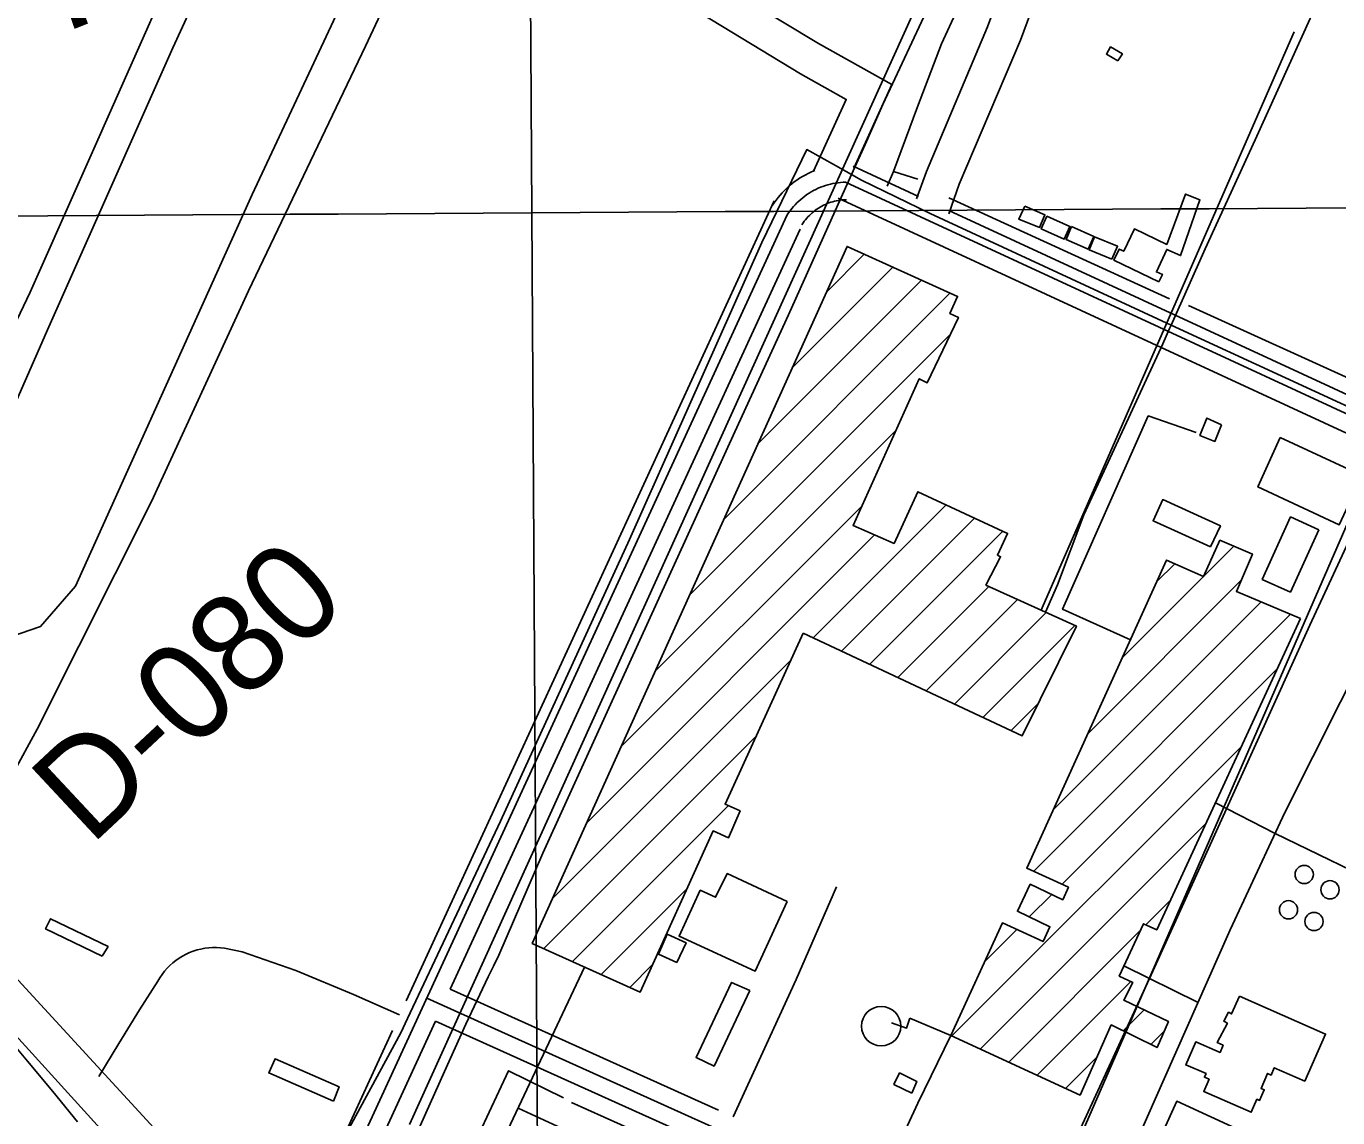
# Model space of a CAD drawing. Extents: x 3477039 to 3515015, y 546746 to 572297.
# Drawn here: x 3501863 to 3502979, y 563582 to 564511 of the extents above; entities that cross this region are included whole.
import ezdxf

# ---------------------------------------------------------------- set-up
doc = ezdxf.new("R2010")
doc.units = 0
for name, color, linetype in [('V-BLDG-OTLN', 7, 'Continuous'), ('V-DOMW-TANK', 7, 'Continuous'), ('V-GRID-MAJR', 7, 'Continuous'), ('V-LEVE-TOET', 7, 'Continuous'), ('V-RAIL-TRAK', 7, 'Continuous'), ('V-RIVR-RANG-IDEN', 7, 'Continuous'), ('V-ROAD-CNTR', 7, 'Continuous'), ('V-SITE-OTLN', 7, 'Continuous'), ('V-SITE-VEGE', 7, 'Continuous'), ('V-SURV-IDEN', 7, 'Continuous'), ('V-TOPO-SHOR', 7, 'Continuous'), ('V-UTIL-LINE', 7, 'Continuous')]:
    doc.layers.add(name, color=color, linetype=linetype)

msp = doc.modelspace()

# ---------------------------------------------------------------- linework, layer by layer
at = {"layer": 'V-BLDG-OTLN'}
for p, q in [((3502544.074945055, 564284.5447494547), (3502576.3175376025, 564316.7873420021)), ((3502514.9317298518, 564220.0461951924), (3502600.669903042, 564305.7843683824)), ((3502485.7885146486, 564155.5476409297), (3502625.022268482, 564294.781394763)), ((3502456.6452994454, 564091.049086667), (3502649.374633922, 564283.7784211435)), ((3502427.5020842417, 564026.5505324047), (3502649.701161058, 564248.7496092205)), ((3502398.3588690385, 563962.051978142), (3502603.41922925, 564167.112338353)), ((3502369.215653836, 563897.5534238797), (3502574.447822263, 564102.7855923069)), ((3502532.7202124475, 563990.3473043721), (3502645.8828062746, 564103.5098981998)), ((3502556.787743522, 563979.0594963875), (3502670.024144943, 564092.2958978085)), ((3502580.8552745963, 563967.7716884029), (3502694.165483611, 564081.0818974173)), ((3502340.0724386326, 563833.054869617), (3502584.9676706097, 564077.9501015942)), ((3502865.296531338, 564042.800250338), (3502890.8511933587, 564068.3549123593)), ((3502825.3397295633, 564038.1987876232), (3502840.5426571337, 564053.4017151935)), ((3502766.540583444, 563908.6889633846), (3502897.136607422, 564039.2849873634)), ((3502795.9401565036, 563973.4438755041), (3502864.985394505, 564042.4891135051)), ((3502604.922805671, 563956.4838804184), (3502682.4350994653, 564033.9961742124)), ((3502628.990336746, 563945.196072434), (3502706.769931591, 564022.9756672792)), ((3502737.141010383, 563843.9340512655), (3502914.1465598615, 564020.9396007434)), ((3502653.057867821, 563933.9082644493), (3502731.104763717, 564011.9551603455)), ((3502720.216058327, 563791.6537601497), (3502939.035258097, 564010.4729599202)), ((3502677.1253988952, 563922.6204564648), (3502755.4395958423, 564000.9346534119)), ((3502310.9292234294, 563768.5563153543), (3502514.0867535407, 563971.7138454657)), ((3502744.5087722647, 563780.5911350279), (3502927.5137055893, 563963.5960683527)), ((3502701.1929299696, 563911.3326484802), (3502724.3125510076, 563934.4522695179)), ((3502303.5836834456, 563725.8554363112), (3502484.2605336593, 563906.532286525)), ((3502650.877857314, 563651.6048810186), (3502897.256894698, 563897.983918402)), ((3502327.9356076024, 563714.8520214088), (3502460.6644335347, 563847.5808473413)), ((3502675.078918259, 563640.4506029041), (3502867.000083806, 563832.3717684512)), ((3502352.287531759, 563703.8486065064), (3502425.31462586, 563776.8757006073)), ((3502716.7850612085, 563752.8674239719), (3502735.886679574, 563771.9690423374)), ((3502816.04884988, 563746.0651954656), (3502836.743272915, 563766.7596185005)), ((3502678.7037326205, 563714.7860953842), (3502706.081803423, 563742.1641661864)), ((3502699.2799792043, 563629.2963247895), (3502811.1530472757, 563741.1693928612)), ((3502376.639455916, 563692.8451916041), (3502396.1702138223, 563712.3759495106)), ((3502723.481040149, 563618.142046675), (3502803.2144362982, 563697.8754428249)), ((3502796.6862911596, 563655.9919586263), (3502814.470870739, 563673.7765382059)), ((3502820.333189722, 563644.2835181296), (3502831.6657591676, 563655.6160875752)), ((3502747.6821010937, 563606.9877685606), (3502774.4868512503, 563633.7925187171))]:
    msp.add_line(p, q, dxfattribs=at)
for points in [[(3502792.181, 564481.426), (3502782.453, 564487.101), (3502785.949, 564493.078), (3502796.015, 564487.2000000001)], [(3502826.9560000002, 564293.203), (3502788.835, 564311.631), (3502793.406, 564321.091), (3502797.1350000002, 564319.333), (3502806.253, 564338.253), (3502833.786, 564325.086), (3502849.72, 564367.932), (3502862.018, 564363.0750000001), (3502845.595, 564315.545), (3502833.7290000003, 564320.822), (3502824.941, 564301.757), (3502830.026, 564299.556)], [(3502712.882, 564357.697), (3502730.098, 564350.379), (3502725.482, 564339.5160000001), (3502707.758, 564346.629)], [(3502731.785, 564349.074), (3502751.278, 564340.284), (3502746.443, 564329.559), (3502726.948, 564338.353)], [(3502752.556, 564340.2660000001), (3502771.629, 564331.902), (3502766.8880000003, 564321.089), (3502748.0160000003, 564329.362)], [(3502787.1410000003, 564312.505), (3502767.636, 564320.4450000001), (3502772.131, 564331.515), (3502791.87, 564323.485)], [(3502524.399, 563994.25), (3502457.87, 563848.859), (3502470.579, 563843.046), (3502460.671, 563820.1460000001), (3502447.5500000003, 563826.085), (3502385.5300000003, 563688.828), (3502293.661, 563730.339), (3502561.64, 564323.419), (3502655.794, 564280.878), (3502649.163, 564266.194), (3502656.495, 564263.001), (3502629.963, 564207.345), (3502623.061, 564210.724), (3502566.833, 564085.878), (3502601.664, 564070.651), (3502621.935, 564114.634), (3502698.29, 564079.166), (3502689.65, 564060.681), (3502692.294, 564059.287), (3502679.863, 564035.161), (3502756.841, 564000.3), (3502710.691, 563906.878)], [(3502880.423, 564171.527), (3502874.699, 564157.466), (3502862.018, 564162.62), (3502867.98, 564177.319)], [(3502930.36, 564160.871), (3502999.9960000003, 564128.5700000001), (3502980.536, 564086.621), (3502911.342, 564118.713)], [(3502871.017, 564067.763), (3502822.137, 564089.947), (3502830.315, 564107.959), (3502879.491, 564085.714)], [(3502963.099, 564082.357), (3502939.012, 564029.206), (3502915.034, 564040.0700000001), (3502939.113, 564093.203)], [(3502947.491, 564006.917), (3502825.236, 563741.806), (3502813.875, 563747.073), (3502793.305, 563702.459), (3502804.772, 563697.155), (3502797.111, 563682.1680000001), (3502835.234, 563663.74), (3502825.5530000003, 563641.699), (3502786.59, 563660.991), (3502760.0270000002, 563601.2980000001), (3502649.9620000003, 563652.027), (3502693.824, 563747.802), (3502728.5330000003, 563731.838), (3502734.3680000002, 563744.523), (3502706.718, 563757.645), (3502717.628, 563780.599), (3502745.251, 563767.5430000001), (3502750.045, 563778.0700000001), (3502714.572, 563794.224), (3502833.6410000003, 564056.483), (3502865.129, 564042.425), (3502878.965, 564073.416), (3502906.6520000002, 564061.627), (3502893.094, 564029.7930000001)], [(3502510.595, 563765.911), (3502483.355, 563706.654), (3502418.714, 563736.366), (3502436.7060000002, 563775.505), (3502449.6780000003, 563769.564), (3502459.721, 563789.772)], [(3501927.669, 563719.433), (3501879.381, 563742.688), (3501883.528, 563751.296), (3501932.572, 563727.681)], [(3502416.869, 563714.213), (3502401.095, 563721.301), (3502408.433, 563738.14), (3502424.676, 563730.929)], [(3502478.827, 563690.118), (3502448.4450000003, 563625.9890000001), (3502433.0870000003, 563633.2660000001), (3502463.364, 563697.178)], [(3502895.597, 563685.561), (3502968.921, 563653.209), (3502951.2290000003, 563613.113), (3502925.342, 563624.537), (3502922.608, 563618.338), (3502919.628, 563619.6460000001), (3502914.0470000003, 563606.949), (3502916.8000000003, 563605.741), (3502912.8310000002, 563596.711), (3502910.5, 563597.735), (3502905.6380000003, 563586.672), (3502865.262, 563604.432), (3502869.784, 563614.7170000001), (3502865.835, 563616.458), (3502867.193, 563619.493), (3502849.99, 563626.927), (3502858.5160000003, 563646.483), (3502879.114, 563637.589), (3502881.7830000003, 563643.729), (3502876.733, 563645.904), (3502885.4450000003, 563662.341), (3502882.289, 563664.023), (3502886.395, 563671.7390000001), (3502888.969, 563670.3690000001)], [(3502124.424, 563595.99), (3502069.4250000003, 563620.101), (3502074.742, 563632.225), (3502129.215, 563608.358)], [(3502616.782, 563602.865), (3502601.535, 563610.324), (3502606.319, 563620.105), (3502620.921, 563612.966)], [(3502900.326, 563569.407), (3502858.497, 563477.155), (3502873.859, 563469.958), (3502865.393, 563451.305), (3502848.6380000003, 563458.926), (3502845.8340000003, 563453.103), (3502816.769, 563464.728), (3502813.181, 563455.942), (3502784.149, 563467.787), (3502842.291, 563596.017)]]:
    msp.add_lwpolyline(points, close=True, dxfattribs=at)
at = {"layer": 'V-DOMW-TANK'}
for centre, radius in [((3502950.780169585, 563788.9921562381), 7.762512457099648), ((3502972.678125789, 563775.9611823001), 7.762512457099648), ((3502937.407527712, 563758.9349669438), 7.762512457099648), ((3502959.0822000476, 563748.9646176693), 7.762512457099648), ((3502590.6378559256, 563659.9311514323), 16.734193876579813)]:
    msp.add_circle(centre, radius, dxfattribs=at)
at = {"layer": 'V-GRID-MAJR'}
for points in [[(3502367.239, 552233.144), (3502330.233, 558291.01), (3502293.207, 564351.96), (3502256.181, 570412.927), (3502256.162, 570415.993)], [(3481202.017, 564229.252), (3486474.821, 564258.778), (3491747.6210000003, 564289.072), (3497020.416, 564320.132), (3502293.207, 564351.96), (3507565.9930000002, 564384.554), (3512838.775, 564417.915)]]:
    msp.add_spline(points, degree=3, dxfattribs=at)
at = {"layer": 'V-LEVE-TOET'}
msp.add_lwpolyline([(3501777.2, 563731.758), (3501799.171, 563706.539), (3501820.983, 563681.181), (3501842.636, 563655.685), (3501864.128, 563630.056), (3501885.458, 563604.2930000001), (3501906.628, 563578.398)], dxfattribs=at)
at = {"layer": 'V-RAIL-TRAK'}
for points in [[(3502641.606, 564549.963), (3502592.071, 564444.145), (3502576.994, 564410.072), (3502565.484, 564384.507), (3502556.741, 564365.094), (3502547.832, 564345.308), (3502511.701, 564265.274), (3502466.082, 564165.697), (3502360.256, 563933.545), (3502302.59, 563807.084), (3502265.1380000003, 563720.306), (3502260.563, 563710.844), (3502256.2830000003, 563701.984), (3502237.017, 563661.659), (3502218.913, 563621.35), (3502156.7770000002, 563482.656)], [(3502957.223, 564520.502), (3502909.054, 564414.197), (3502866.6010000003, 564321.338), (3502837.464, 564256.409), (3502836.17, 564253.5210000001)], [(3502836.17, 564253.5210000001), (3502830.438, 564240.512), (3502763.267, 564095.0920000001), (3502740.856, 564035.4230000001), (3502730.649, 564012.16)], [(3503019.613, 564139.128), (3502955.642, 564001.072)], [(3502955.642, 564001.072), (3502820.431, 563703.563), (3502727.986, 563502.5750000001), (3502711.416, 563466.927)]]:
    msp.add_lwpolyline(points, dxfattribs=at)
at = {"layer": 'V-ROAD-CNTR'}
for points in [[(3502978.633004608, 565317.7273381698), (3502901.8281582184, 565148.3086770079), (3502189.33358321, 563576.3348209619)], [(3502533.1554212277, 564387.5090806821), (3502560.96412368, 564448.4074931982), (3502522.155846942, 564470.1381354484), (3502438.2512578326, 564521.0487338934), (3502474.499649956, 564605.7821029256), (3502522.8304213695, 564717.2193135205), (3502592.5760958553, 564867.0540715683)], [(3502567.288984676, 564390.0356608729), (3502599.73187632, 564461.0825068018), (3502537.270153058, 564496.0578645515), (3502476.0747421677, 564533.1892661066), (3502502.0523500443, 564593.9138970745), (3502550.1955786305, 564704.9186864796), (3502619.7739041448, 564854.3939284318)], [(3502736.7314718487, 564659.6266137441), (3502681.32877532, 564510.1012985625), (3502629.219076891, 564387.1930437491), (3502620.780789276, 564363.8160051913)], [(3502764.8625281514, 564649.203386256), (3502709.21922468, 564499.0287014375), (3502657.158923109, 564376.236956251), (3502648.141758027, 564351.2562225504)], [(3502942.21707744, 564505.8929618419), (3502726.654508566, 564013.3489469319)], [(3502498.204965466, 564358.5192565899), (3502499.578962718, 564360.578252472), (3502501.1889594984, 564362.8092480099), (3502502.8779561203, 564364.9782436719), (3502504.6449525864, 564367.0852394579), (3502506.484948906, 564369.125235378), (3502508.398945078, 564371.098231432), (3502510.383941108, 564373.000227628), (3502512.435937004, 564374.82922397), (3502514.551932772, 564376.581220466), (3502516.7309284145, 564378.257217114), (3502518.971923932, 564379.853213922), (3502521.265919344, 564381.365210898), (3502523.613914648, 564382.79420804), (3502526.0149098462, 564384.1362053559), (3502528.458904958, 564385.390202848), (3502530.946899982, 564386.5542005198), (3502533.4758949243, 564387.6281983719), (3502534.1844025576, 564387.8991550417)], [(3502566.7488283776, 564391.7201901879), (3502622.360625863, 564366.002020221)], [(3502510.6789405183, 564350.1892732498), (3502511.9029380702, 564352.022269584), (3502513.19293549, 564353.8102660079), (3502514.546932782, 564355.5492625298), (3502515.963929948, 564357.23925915), (3502517.4399269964, 564358.875255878), (3502518.9749239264, 564360.457252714), (3502520.566920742, 564361.983249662), (3502522.211917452, 564363.4492467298), (3502523.909914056, 564364.8552439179), (3502525.6579105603, 564366.19924123), (3502527.45290697, 564367.478238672), (3502529.293903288, 564368.6912362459), (3502531.176899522, 564369.837233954), (3502533.100895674, 564370.913231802), (3502535.0618917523, 564371.91922979), (3502537.0588877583, 564372.853227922), (3502539.0878837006, 564373.715226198), (3502541.1468795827, 564374.5022246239), (3502543.2338754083, 564375.213223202), (3502545.3438711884, 564375.84922193), (3502547.4768669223, 564376.407220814), (3502549.6278626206, 564376.888219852), (3502551.795858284, 564377.2912190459), (3502553.9758539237, 564377.6142184), (3502556.1668495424, 564377.858217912), (3502558.3648451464, 564378.023217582), (3502560.45284097, 564378.1052174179)], [(3502560.45284097, 564378.1052174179), (3503270.9924198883, 564049.50987461)], [(3502186.2943933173, 563681.3493371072), (3502499.681962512, 564362.172249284)], [(3502523.1529155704, 564341.8592899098), (3502524.2269134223, 564343.4662866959), (3502525.196911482, 564344.8112840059), (3502526.215909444, 564346.1202813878), (3502527.28290731, 564347.393278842), (3502528.394905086, 564348.6252763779), (3502529.550902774, 564349.8162739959), (3502530.7499003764, 564350.9662716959), (3502531.9878979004, 564352.06926949), (3502533.26789534, 564353.12926737), (3502534.584892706, 564354.1412653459), (3502535.933890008, 564355.103263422), (3502537.321887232, 564356.0172615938), (3502538.739884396, 564356.8802598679), (3502540.186881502, 564357.6902582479), (3502541.664878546, 564358.448256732), (3502543.170875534, 564359.152255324), (3502544.699872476, 564359.8022540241), (3502546.244869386, 564360.3922528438), (3502547.818866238, 564360.928251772), (3502549.40786306, 564361.407250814), (3502551.01285985, 564361.827249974), (3502552.635856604, 564362.1902492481), (3502554.2668533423, 564362.493248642), (3502555.9058500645, 564362.7362481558), (3502557.5588467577, 564362.920247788), (3502559.2208434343, 564363.0452475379), (3502561.0418397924, 564363.1172473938)], [(3502554.156853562, 564364.490244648), (3503264.69643248, 564035.89490184)], [(3502083.2497953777, 563452.1300693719), (3502092.7437763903, 563441.825089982), (3502129.6267026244, 563522.3669288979), (3502510.6789405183, 564350.1892732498)], [(3502648.1853812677, 564354.0591325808), (3503277.2884072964, 564063.12484738)], [(3502223.906514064, 563691.311591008), (3502521.6759185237, 564338.206297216)], [(3503071.6338186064, 564280.367412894), (3502719.520522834, 563472.5270285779)], [(3502863.40723506, 562626.9687196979), (3502552.9878559, 562942.3100890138), (3502051.956857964, 563486.093001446), (3501448.132065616, 564142.7186881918), (3501368.734224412, 564228.721516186)], [(3502077.4648069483, 563458.4090568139), (3502051.956857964, 563486.093001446), (3501448.132065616, 564142.7186881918), (3501368.734224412, 564228.721516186)], [(3502464.8305041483, 563582.698797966), (3502518.193, 563699.686), (3502552.528, 563778.526)], [(3501959.276, 563673.914), (3501974.9760000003, 563698.29), (3501976.704, 563701.171), (3501978.603, 563703.944), (3501980.665, 563706.598), (3501982.883, 563709.1240000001), (3501985.248, 563711.512), (3501987.753, 563713.752), (3501990.387, 563715.839), (3501993.144, 563717.762), (3501996.009, 563719.517), (3501998.974, 563721.098), (3502002.032, 563722.495), (3502005.165, 563723.707), (3502008.366, 563724.729), (3502011.625, 563725.557), (3502014.926, 563726.188), (3502018.258, 563726.618), (3502021.613, 563726.8470000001), (3502024.972, 563726.876), (3502028.328, 563726.7000000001), (3502031.668, 563726.3250000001), (3502046.623, 563723.13), (3502092.508, 563707.135), (3502141.4080000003, 563686.7980000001), (3502180.821449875, 563669.4595697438)], [(3502452.089573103, 563588.4426877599), (3502223.906514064, 563691.3125910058)], [(3503552.4638569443, 563068.5798364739), (3503298.2823653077, 563190.5055926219), (3502203.959553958, 563683.8516059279)], [(3501924.691, 563617.218), (3501941.671, 563645.265), (3501959.276, 563673.914)], [(3502088.4947848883, 563468.5730364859), (3502115.994729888, 563528.62591638), (3502174.7742231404, 563656.3221931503)], [(3502134.9370986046, 563497.9361689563), (3502143.2586753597, 563516.1079414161), (3502211.3615391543, 563664.06064551)], [(3502976.4640089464, 563319.1353353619), (3502211.362539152, 563664.06064551)]]:
    msp.add_lwpolyline(points, dxfattribs=at)
at = {"layer": 'V-SITE-OTLN'}
msp.add_lwpolyline([(3503006.273, 563297.719), (3502856.128, 563366.057), (3502687.569, 563440.813), (3502467.7120000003, 563540.936), (3502392.671, 563351.569), (3502218.804, 563432.566), (3502213.293, 563424.161), (3502137.849, 563487.626), (3502157.715, 563531.292), (3502127.183, 563553.291), (3502181.748, 563654.292), (3502187.515, 563666.515), (3502266.681, 563834.275), (3502376.322, 564074.042), (3502489.2290000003, 564326.868), (3502527.301, 564405.743), (3502551.7600000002, 564392.14), (3502565.484, 564384.509), (3502573.84, 564379.86), (3502632.294, 564351.532), (3502837.464, 564256.409), (3503032.055, 564166.635)], dxfattribs=at)
at = {"layer": 'V-SITE-VEGE'}
for points in [[(3502296.258, 564801.742), (3502151.7060000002, 564493.85), (3502052.259, 564285.591), (3501969.612, 564106.272), (3501907.7830000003, 563983.169), (3501872.187, 563912.568), (3501851.619, 563874.571), (3501836.791, 563856.547), (3501829.3510000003, 563845.713), (3501823.811, 563840.318), (3501812.801, 563835.002), (3501796.523, 563844.339), (3501778.648, 563870.098), (3501769.8850000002, 563895.737), (3501770.059, 563908.492), (3501775.677, 563919.353), (3501805.43, 563962.693), (3501827.573, 563982.439), (3501849.5640000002, 563991.254), (3501875.203, 564000.017), (3501904.8340000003, 564034.246), (3502055.2, 564367.576), (3502303.0160000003, 564896.431)], [(3502092.828, 564720.672), (3501987.639, 564492.443), (3501882.328, 564255.104), (3501788.276, 564041.301), (3501758.322, 563983.386), (3501749.137, 563978.042), (3501740.023, 563978.167), (3501732.808, 563983.734), (3501729.238, 563989.251), (3501733.107, 564005.602), (3501866.325, 564284.485), (3502071.308, 564746.483)]]:
    msp.add_lwpolyline(points, dxfattribs=at)
at = {"layer": 'V-TOPO-SHOR'}
for p, q in [((3502601.305, 564387.1410000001), (3502595.673, 564374.726)), ((3502836.082, 564278.7220000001), (3502648.147, 564364.613)), ((3503033.7490000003, 564190.463), (3502852.191, 564273.106)), ((3502327.099, 563594.925), (3502410.608, 563557.557))]:
    msp.add_line(p, q, dxfattribs=at)
for points in [[(3502621.673, 564442.2930000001), (3502642.015, 564495.74), (3502681.556, 564581.328), (3502755.419, 564744.904), (3502795.9080000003, 564837.301), (3502846.895, 564949.169), (3502908.473, 565087.327), (3502920.244, 565113.361)], [(3502900.290328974, 562544.5153719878), (3502747.223087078, 562686.6492394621), (3502448.3775195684, 563007.3615558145), (3502062.0649566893, 563422.8297838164), (3501701.2636007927, 563820.0757211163), (3501413.351407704, 564133.499121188), (3501267.5730820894, 564290.2108212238), (3501169.1727122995, 564381.3222747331), (3501107.216923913, 564439.6336049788), (3501023.3943866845, 564352.1666096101)], [(3502621.961, 564380.534), (3502601.305, 564387.1410000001), (3502621.673, 564442.2930000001)], [(3502248.894, 563569.014), (3502273.49, 563621.93), (3502320.215, 563598.8740000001)]]:
    msp.add_lwpolyline(points, dxfattribs=at)
at = {"layer": 'V-UTIL-LINE'}
for p, q in [((3502860.426, 563680.108), (3502797.295, 563711.11)), ((3502338.262, 563710.184), (3502256.539, 563536.956)), ((3502649.9620000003, 563652.027), (3502614.961, 563666.812))]:
    msp.add_line(p, q, dxfattribs=at)
for points in [[(3502858.8310000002, 564164.916), (3502818.09, 564179.117), (3502745.0670000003, 564014.675), (3502802.79, 563988.528)], [(3502759.347, 563451.057), (3502822.713, 563595.165), (3502887.821, 563741.808), (3502934.382, 563841.799), (3503005.386, 563983.2440000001), (3503082.522, 563948.932), (3503101.163, 563940.15)], [(3503027.787, 563774.518), (3502925.969, 563823.734), (3502875.137, 563850.022)], [(3502599.556, 563662.759), (3502612.289, 563658.321), (3502614.961, 563666.812)], [(3502649.9620000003, 563652.027), (3502621.886, 563594.421), (3502592.014, 563530.02), (3502654.723, 563501.022), (3502730.151, 563466.735), (3502795.339, 563431.734), (3502954.628, 563356.22), (3503172.472, 563259.442), (3503286.038, 563207.581)], [(3502281.561, 563589.996), (3502395.967, 563537.268), (3502664.6210000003, 563414.212), (3502696.3880000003, 563482.082)]]:
    msp.add_lwpolyline(points, dxfattribs=at)

# ---------------------------------------------------------------- texts
at = {"layer": 'V-RIVR-RANG-IDEN'}
msp.add_text('D-080', height=83, rotation=43.04232571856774, dxfattribs=at).set_placement((3501917.6855720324, 563812.7816166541))
at = {"layer": 'V-SURV-IDEN'}
msp.add_text('4367+79.6', height=99.99999999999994, rotation=21.663412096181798, dxfattribs=at).set_placement((3501532.9278373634, 564361.0750509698))

doc.saveas('drawing.dxf')
